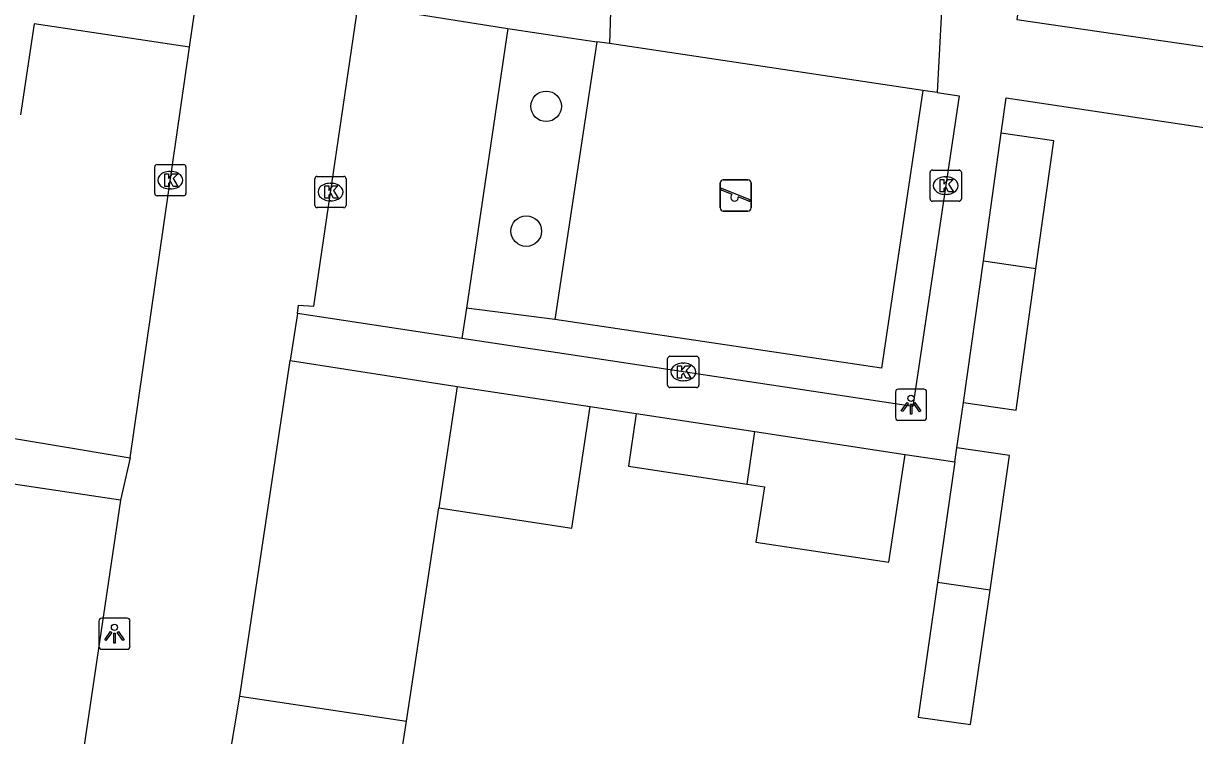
# Model space of a CAD drawing. Extents: x 161087 to 161922, y 382574 to 383873.
# Drawn here: x 161837.96 to 161875.44, y 383322.36 to 383345.15 of the extents above; entities that cross this region are included whole.
import ezdxf

# ---------------------------------------------------------------- set-up
doc = ezdxf.new("R2010")
doc.units = 0
for name, color, linetype in [('IMGEO_Boom', 7, 'Continuous'), ('IMGEO_Groenvoorziening', 7, 'Continuous'), ('IMGEO_Haag', 7, 'Continuous'), ('IMGEO_Kolk', 7, 'Continuous'), ('IMGEO_Lichtpunt', 7, 'Continuous'), ('IMGEO_Muur', 7, 'Continuous'), ('IMGEO_Pand', 7, 'Continuous'), ('IMGEO_Parkeervlak_open', 7, 'Continuous'), ('IMGEO_Rijbaan_lokaal_open', 7, 'Continuous'), ('IMGEO_Speelvoorziening', 7, 'Continuous'), ('IMGEO_Voetpad_open', 7, 'Continuous')]:
    doc.layers.add(name, color=color, linetype=linetype)

msp = doc.modelspace()

# ---------------------------------------------------------------- linework, layer by layer
at = {"layer": 'IMGEO_Boom'}
for centre in [(161854.69, 383342.498), (161854.055, 383338.505)]:
    msp.add_circle(centre, 0.489, dxfattribs=at)
at = {"layer": 'IMGEO_Groenvoorziening'}
msp.add_lwpolyline([(161856.314, 383344.564), (161854.969, 383335.671)], dxfattribs=at)
at = {"layer": 'IMGEO_Haag'}
for points in [[(161866.748, 383343.006), (161865.42, 383334.113), (161854.969, 383335.671)], [(161854.969, 383335.671), (161852.141, 383336.041)]]:
    msp.add_lwpolyline(points, dxfattribs=at)
at = {"layer": 'IMGEO_Kolk'}
for p, q in [((161842.162, 383339.708), (161842.162, 383340.56)), ((161842.237, 383340.634), (161843.089, 383340.634)), ((161843.163, 383340.56), (161843.163, 383339.708)), ((161842.65, 383340.414), (161842.675, 383340.414)), ((161847.29, 383339.329), (161847.29, 383340.181)), ((161847.365, 383340.255), (161848.217, 383340.255)), ((161848.291, 383340.181), (161848.291, 383339.329)), ((161866.979, 383339.534), (161866.979, 383340.386)), ((161867.054, 383340.46), (161867.906, 383340.46)), ((161867.467, 383340.24), (161867.492, 383340.24)), ((161867.98, 383340.386), (161867.98, 383339.534)), ((161842.673, 383339.854), (161842.648, 383339.854)), ((161847.778, 383340.035), (161847.803, 383340.035)), ((161843.089, 383339.634), (161842.237, 383339.634)), ((161847.801, 383339.475), (161847.776, 383339.475)), ((161867.906, 383339.46), (161867.054, 383339.46)), ((161867.49, 383339.68), (161867.465, 383339.68)), ((161848.217, 383339.255), (161847.365, 383339.255)), ((161858.579, 383333.571), (161858.579, 383334.423)), ((161858.654, 383334.497), (161859.506, 383334.497)), ((161859.067, 383334.277), (161859.092, 383334.277)), ((161859.58, 383334.423), (161859.58, 383333.571)), ((161859.506, 383333.497), (161858.654, 383333.497)), ((161859.09, 383333.717), (161859.065, 383333.717))]:
    msp.add_line(p, q, dxfattribs=at)
for points in [[(161842.162, 383339.708), (161842.162, 383340.56)], [(161842.237, 383340.634), (161843.089, 383340.634)], [(161843.163, 383340.56), (161843.163, 383339.708)], [(161842.483, 383340.334), (161842.606, 383340.334), (161842.606, 383340.183), (161842.736, 383340.334), (161842.9, 383340.334), (161842.754, 383340.183), (161842.907, 383339.934), (161842.755, 383339.934), (161842.67, 383340.098), (161842.606, 383340.031), (161842.606, 383339.934), (161842.483, 383339.934), (161842.483, 383340.334)], [(161847.29, 383339.329), (161847.29, 383340.181)], [(161847.365, 383340.255), (161848.217, 383340.255)], [(161848.291, 383340.181), (161848.291, 383339.329)], [(161866.979, 383339.534), (161866.979, 383340.386)], [(161867.054, 383340.46), (161867.906, 383340.46)], [(161867.98, 383340.386), (161867.98, 383339.534)], [(161847.611, 383339.955), (161847.734, 383339.955), (161847.734, 383339.804), (161847.864, 383339.955), (161848.028, 383339.955), (161847.882, 383339.804), (161848.035, 383339.555), (161847.883, 383339.555), (161847.798, 383339.719), (161847.734, 383339.652), (161847.734, 383339.555), (161847.611, 383339.555), (161847.611, 383339.955)], [(161867.3, 383340.16), (161867.423, 383340.16), (161867.423, 383340.009), (161867.553, 383340.16), (161867.717, 383340.16), (161867.571, 383340.009), (161867.724, 383339.76), (161867.572, 383339.76), (161867.487, 383339.924), (161867.423, 383339.857), (161867.423, 383339.76), (161867.3, 383339.76), (161867.3, 383340.16)], [(161843.089, 383339.634), (161842.237, 383339.634)], [(161867.906, 383339.46), (161867.054, 383339.46)], [(161848.217, 383339.255), (161847.365, 383339.255)], [(161858.579, 383333.571), (161858.579, 383334.423)], [(161858.654, 383334.497), (161859.506, 383334.497)], [(161858.9, 383334.197), (161859.023, 383334.197), (161859.023, 383334.046), (161859.153, 383334.197), (161859.317, 383334.197), (161859.171, 383334.046), (161859.324, 383333.797), (161859.172, 383333.797), (161859.087, 383333.961), (161859.023, 383333.894), (161859.023, 383333.797), (161858.9, 383333.797), (161858.9, 383334.197)], [(161859.58, 383334.423), (161859.58, 383333.571)], [(161859.506, 383333.497), (161858.654, 383333.497)]]:
    msp.add_lwpolyline(points, dxfattribs=at)
for centre, start, end in [((161842.239, 383340.558), 91.552, 178.448), ((161842.239, 383340.558), 91.552, 178.448), ((161843.087, 383340.558), 1.552, 88.448), ((161843.087, 383340.558), 1.552, 88.448), ((161847.367, 383340.179), 91.552, 178.448), ((161847.367, 383340.179), 91.552, 178.448), ((161848.215, 383340.179), 1.552, 88.448), ((161848.215, 383340.179), 1.552, 88.448), ((161867.056, 383340.384), 91.552, 178.448), ((161867.056, 383340.384), 91.552, 178.448), ((161867.904, 383340.384), 1.552, 88.448), ((161867.904, 383340.384), 1.552, 88.448), ((161842.239, 383339.71), 181.552, 268.448), ((161842.239, 383339.71), 181.552, 268.448), ((161843.087, 383339.71), 271.552, 358.448), ((161843.087, 383339.71), 271.552, 358.448), ((161867.056, 383339.536), 181.552, 268.448), ((161867.056, 383339.536), 181.552, 268.448), ((161867.904, 383339.536), 271.552, 358.448), ((161867.904, 383339.536), 271.552, 358.448), ((161847.367, 383339.331), 181.552, 268.448), ((161847.367, 383339.331), 181.552, 268.448), ((161848.215, 383339.331), 271.552, 358.448), ((161848.215, 383339.331), 271.552, 358.448), ((161858.656, 383334.421), 91.552, 178.448), ((161858.656, 383334.421), 91.552, 178.448), ((161859.504, 383334.421), 1.552, 88.448), ((161859.504, 383334.421), 1.552, 88.448), ((161858.656, 383333.573), 181.552, 268.448), ((161858.656, 383333.573), 181.552, 268.448), ((161859.504, 383333.573), 271.552, 358.448), ((161859.504, 383333.573), 271.552, 358.448)]:
    msp.add_arc(centre, 0.0765, start, end, dxfattribs=at)
for centre, major_axis, ratio, start_param, end_param in [((161842.649, 383340.134), (-0.387, 0.002), 0.722429, 4.712389, 7.853982), ((161842.674, 383340.134), (-0.39, 0.002), 0.717154, 1.570796, 4.712389), ((161867.466, 383339.96), (-0.387, 0.002), 0.722429, 4.712389, 7.853982), ((161867.491, 383339.96), (-0.39, 0.002), 0.717154, 1.570796, 4.712389), ((161847.777, 383339.755), (-0.387, 0.002), 0.722429, 4.712389, 7.853982), ((161847.802, 383339.755), (-0.39, 0.002), 0.717154, 1.570796, 4.712389), ((161859.066, 383333.997), (-0.387, 0.002), 0.722429, 4.712389, 7.853982), ((161859.091, 383333.997), (-0.39, 0.002), 0.717154, 1.570796, 4.712389)]:
    msp.add_ellipse(centre, major_axis=major_axis, ratio=ratio, start_param=start_param, end_param=end_param, dxfattribs=at)
at = {"layer": 'IMGEO_Lichtpunt'}
for p, q in [((161866.774, 383333.448), (161865.966, 383333.448)), ((161866.774, 383333.448), (161865.966, 383333.448)), ((161865.872, 383333.353), (161865.872, 383332.546)), ((161865.872, 383333.353), (161865.872, 383332.546)), ((161866.868, 383332.546), (161866.868, 383333.353)), ((161866.868, 383332.546), (161866.868, 383333.353)), ((161865.966, 383332.452), (161866.774, 383332.452)), ((161865.966, 383332.452), (161866.774, 383332.452)), ((161840.376, 383326.025), (161840.376, 383325.218)), ((161840.376, 383326.025), (161840.376, 383325.218)), ((161841.278, 383326.12), (161840.47, 383326.12)), ((161841.278, 383326.12), (161840.47, 383326.12)), ((161841.372, 383325.218), (161841.372, 383326.025)), ((161841.372, 383325.218), (161841.372, 383326.025)), ((161840.47, 383325.124), (161841.278, 383325.124)), ((161840.47, 383325.124), (161841.278, 383325.124))]:
    msp.add_line(p, q, dxfattribs=at)
for points in [[(161866.246, 383333.017), (161866.285, 383332.989), (161866.097, 383332.727), (161866.059, 383332.754), (161866.246, 383333.017)], [(161866.348, 383332.969), (161866.395, 383332.969), (161866.395, 383332.647), (161866.348, 383332.647), (161866.348, 383332.969)], [(161866.458, 383332.989), (161866.496, 383333.016), (161866.683, 383332.754), (161866.644, 383332.726), (161866.458, 383332.989)], [(161840.75, 383325.689), (161840.789, 383325.661), (161840.601, 383325.399), (161840.563, 383325.426), (161840.75, 383325.689)], [(161840.852, 383325.641), (161840.899, 383325.641), (161840.899, 383325.319), (161840.852, 383325.319), (161840.852, 383325.641)], [(161840.962, 383325.661), (161841, 383325.688), (161841.187, 383325.426), (161841.148, 383325.398), (161840.962, 383325.661)]]:
    msp.add_lwpolyline(points, dxfattribs=at)
for centre in [(161866.371, 383333.151), (161840.875, 383325.823)]:
    msp.add_circle(centre, 0.0994, dxfattribs=at)
for centre, start, end in [((161865.966, 383333.353), 90, 180), ((161865.966, 383333.353), 90, 180), ((161866.774, 383333.353), 0, 90), ((161866.774, 383333.353), 0, 90), ((161865.966, 383332.546), 180, 270), ((161865.966, 383332.546), 180, 270), ((161866.774, 383332.546), 270, 0), ((161866.774, 383332.546), 270, 360), ((161840.47, 383326.025), 90, 180), ((161840.47, 383326.025), 90, 180), ((161841.278, 383326.025), 0, 90), ((161841.278, 383326.025), 0, 90), ((161840.47, 383325.218), 180, 270), ((161840.47, 383325.218), 180, 270), ((161841.278, 383325.218), 270, 0), ((161841.278, 383325.218), 270, 360)]:
    msp.add_arc(centre, 0.0946, start, end, dxfattribs=at)
at = {"layer": 'IMGEO_Muur'}
for points in [[(161850.217, 383322.822), (161851.253, 383329.644)], [(161849.767, 383319.854), (161850.217, 383322.822)]]:
    msp.add_lwpolyline(points, dxfattribs=at)
at = {"layer": 'IMGEO_Pand'}
for points in [[(161868.686, 383337.554), (161869.258, 383341.634)], [(161870.368, 383337.306), (161870.941, 383341.394), (161869.258, 383341.634)], [(161868.05, 383333.019), (161868.686, 383337.554)], [(161868.686, 383337.554), (161870.368, 383337.306)], [(161868.05, 383333.019), (161869.733, 383332.776), (161870.368, 383337.306)], [(161851.842, 383333.532), (161851.253, 383329.644)], [(161851.842, 383333.532), (161856.104, 383332.887)], [(161851.253, 383329.644), (161855.515, 383328.998), (161856.104, 383332.887)], [(161857.577, 383332.663), (161857.323, 383330.983), (161861.127, 383330.406)], [(161857.577, 383332.663), (161861.375, 383332.088)], [(161861.127, 383330.406), (161861.375, 383332.088)], [(161861.375, 383332.088), (161866.179, 383331.36)], [(161867.774, 383331.118), (161867.839, 383331.564)], [(161868.899, 383327.015), (161869.522, 383331.321), (161867.839, 383331.564)], [(161861.127, 383330.406), (161861.675, 383330.323), (161861.406, 383328.555), (161865.657, 383327.91), (161866.179, 383331.36)], [(161867.774, 383331.118), (161867.216, 383327.26)], [(161841.064, 383329.898), (161835.773, 383330.679)], [(161841.064, 383329.898), (161839.428, 383318.808)], [(161867.216, 383327.26), (161866.593, 383322.953), (161868.276, 383322.71), (161868.899, 383327.015)], [(161868.899, 383327.015), (161867.216, 383327.26)]]:
    msp.add_lwpolyline(points, dxfattribs=at)
at = {"layer": 'IMGEO_Parkeervlak_open'}
for points in [[(161853.466, 383344.989), (161852.141, 383336.041)], [(161852.141, 383336.041), (161851.997, 383335.07)], [(161850.217, 383322.822), (161851.253, 383329.644)]]:
    msp.add_lwpolyline(points, dxfattribs=at)
at = {"layer": 'IMGEO_Rijbaan_lokaal_open'}
for points in [[(161843.28, 383344.388), (161843.588, 383346.522), (161843.637, 383346.861), (161843.433, 383346.923), (161843.823, 383349.592)], [(161846.729, 383335.866), (161846.77, 383336.138), (161847.253, 383336.103), (161848.67, 383345.746)], [(161841.38, 383331.247), (161843.28, 383344.388)], [(161846.729, 383335.866), (161846.503, 383334.362)], [(161844.886, 383323.625), (161846.503, 383334.362)], [(161841.38, 383331.247), (161841.064, 383329.898)], [(161844.388, 383320.647), (161844.886, 383323.625)]]:
    msp.add_lwpolyline(points, dxfattribs=at)
at = {"layer": 'IMGEO_Speelvoorziening'}
for p, q in [((161860.26, 383339.247), (161860.26, 383340.047)), ((161860.26, 383340.047), (161860.26, 383339.247)), ((161860.643, 383339.675), (161860.304, 383339.812)), ((161860.329, 383339.872), (161861.205, 383339.519)), ((161860.36, 383340.147), (161861.15, 383340.147)), ((161861.15, 383340.147), (161860.36, 383340.147)), ((161861.25, 383340.047), (161861.25, 383339.247)), ((161861.25, 383339.247), (161861.25, 383340.047)), ((161861.181, 383339.459), (161860.841, 383339.596)), ((161861.15, 383339.147), (161860.36, 383339.147)), ((161860.36, 383339.147), (161861.15, 383339.147))]:
    msp.add_line(p, q, dxfattribs=at)
for centre, radius, start, end in [((161860.36, 383340.047), 0.1, 90, 180), ((161860.36, 383340.047), 0.1, 90, 180), ((161860.317, 383339.842), 0.0327, 68.078, 248.078), ((161861.15, 383340.047), 0.1, 0, 90), ((161861.15, 383340.047), 0.1, 360, 90), ((161860.722, 383339.585), 0.12, 130.9928, 5.1632), ((161861.193, 383339.489), 0.0327, 248.078, 68.078), ((161860.36, 383339.247), 0.1, 180, 270), ((161860.36, 383339.247), 0.1, 180, 270), ((161861.15, 383339.247), 0.1, 270, 0), ((161861.15, 383339.247), 0.1, 270, 0)]:
    msp.add_arc(centre, radius, start, end, dxfattribs=at)
at = {"layer": 'IMGEO_Voetpad_open'}
for points in [[(161856.816, 383347.571), (161856.714, 383344.504)], [(161867.368, 383345.97), (161867.201, 383342.938)], [(161869.889, 383346.163), (161869.758, 383345.272), (161885.488, 383342.985)], [(161848.67, 383345.746), (161853.466, 383344.989)], [(161843.28, 383344.388), (161838.306, 383345.14), (161837.866, 383342.229)], [(161853.466, 383344.989), (161855.444, 383344.694), (161856.314, 383344.564)], [(161856.714, 383344.504), (161856.314, 383344.564)], [(161866.748, 383343.006), (161856.714, 383344.504)], [(161867.201, 383342.938), (161867.908, 383342.832), (161866.425, 383332.888), (161855.058, 383334.607), (161853.974, 383334.771), (161851.997, 383335.07)], [(161867.201, 383342.938), (161866.748, 383343.006)], [(161869.258, 383341.634), (161869.419, 383342.767), (161878.661, 383341.386)], [(161851.997, 383335.07), (161846.729, 383335.866)], [(161846.503, 383334.362), (161851.842, 383333.532)], [(161856.104, 383332.887), (161857.577, 383332.663)], [(161867.839, 383331.564), (161868.05, 383333.019)], [(161836.332, 383332.091), (161841.38, 383331.247)], [(161866.179, 383331.36), (161867.774, 383331.118)], [(161844.886, 383323.625), (161850.217, 383322.822)], [(161849.767, 383319.854), (161850.217, 383322.822)]]:
    msp.add_lwpolyline(points, dxfattribs=at)

doc.saveas('drawing.dxf')
